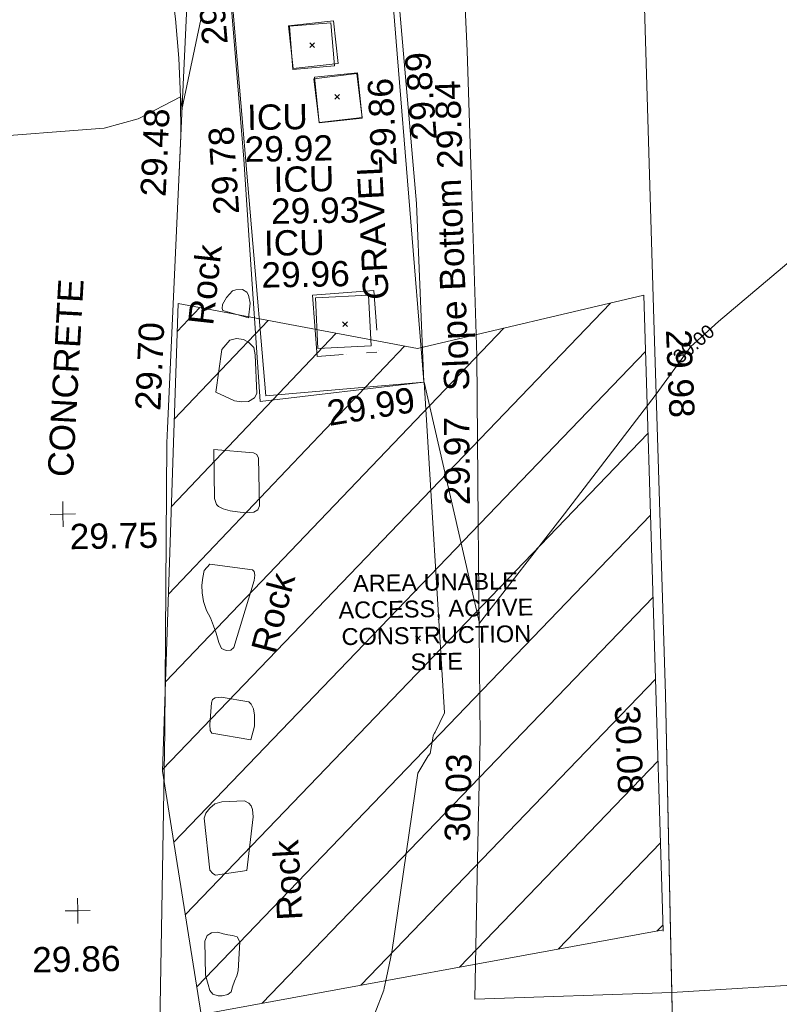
# Model space of a CAD drawing. Header units: millimetres. Extents: x -290717 to 520720, y -103372 to 287762.
# Tile 281 of 375: x 46696 to 57964, y 188060 to 202660. Entities that reach past the tile are written whole.
import ezdxf

# ---------------------------------------------------------------- set-up
doc = ezdxf.new("R2010")
doc.units = ezdxf.units.MM
for name, pattern in [('IMPORT-HIDDEN2 _3_', [4762.5, 3175, -1587.5]), ('IMPORT-UG_ELEC_STREET LIGHTING_QLB2 _2_', [2700, 1500, -300.0000000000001, 0, -250, 150, -300.0000000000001, 0, -200]), ('IMPORT-UG_UNIDENTIFIED_QLA _2_', [2350, 1500, -300.0000000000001, 0, -50, 150, -300.0000000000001, 0, -50])]:
    doc.linetypes.add(name, pattern=pattern)
for name, color, linetype, lineweight in [('00_TOPO_DRIVE_WAY', 7, 'Continuous', 9), ('00_UAV_DRIVE_WAY', 7, 'Continuous', 9), ('00_UAV_SURFACE', 7, 'Continuous', 9), ('00_UAV_SURVEY_TEXT', 7, 'Continuous', 9), ('GEN-TEXT', 7, 'Continuous', 9)]:
    doc.layers.add(name, color=color, linetype=linetype, lineweight=lineweight)
for name, color, linetype, lineweight, true_color in [('00_TOPO_FENCE', 7, 'Continuous', 9, 0x3f7f4f), ('00_TOPO_LEVEL_SPOT', 7, 'Continuous', 9, 0x666666), ('00_UAV_FORM_LINES', 7, 'Continuous', 9, 0x666666), ('00_UAV_ROCK', 40, 'Continuous', 9, 0xffbf00), ('00_UAV_SERV_IC', 5, 'Continuous', 9, 0x0000ff), ('00_UAV_SLOPE_BOTTOM', 30, 'Continuous', 9, 0xff7f00), ('00_UAV_WALL_RETAINING', 7, 'Continuous', 9, 0x7c00a5), ('01_DTM_CONTOUR_MJR', 7, 'Continuous', 9, 0x7f3f00), ('01_DTM_CONTOUR_MJR_LABELS', 7, 'Continuous', 9, 0x7f3f00), ('01_DTM_CONTOUR_MNR', 7, 'Continuous', 9, 0xa5a552), ('12333-PUM-2D-U-0001-C01 - Rev2_REVIT IMPORT_dwg', 7, 'Continuous', 9, 0x767676), ('PUM-CHAMBER EXTENTS', 6, 'IMPORT-HIDDEN2 _3_', 9, 0xff00ff), ('PUM-UNABLE TO SURVEY', 190, 'Continuous', 9, 0x7f00ff), ('PUM-UNIDENTIFIED UTILITIES-QLA', 7, 'IMPORT-UG_UNIDENTIFIED_QLA _2_', 9, 0x52a500), ('PUM-WATER-MH', 5, 'Continuous', 9, 0x0000ff)]:
    doc.layers.add(name, color=color, linetype=linetype, lineweight=lineweight, true_color=true_color)
doc.styles.add('Arial_1', font='arial.ttf', dxfattribs={"height": 250})
doc.styles.add('Swis721 Lt BT_1', font='swissl.ttf', dxfattribs={"height": 200})
doc.styles.add('Swis721 Lt BT_2', font='swissl.ttf', dxfattribs={"height": 375})

# ---------------------------------------------------------------- blocks, each defined once
blk = doc.blocks.new('12333-PUM-2D-U-0001-C01 - Rev2_REVIT IMPORT_dwg_MM-2077200-Site Location Plan Existing')
at = {"layer": '00_TOPO_LEVEL_SPOT', "color": 254, "true_color": 0xcccccc, "flags": 128}
for points in [[(500.0000000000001, 0), (0, 0), (0, 500.0000000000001)], [(0, -500.0000000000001), (0, 0), (-500.0000000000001, 0)]]:
    blk.add_lwpolyline(points, dxfattribs=at)
blk = doc.blocks.new('12333-PUM-2D-U-0001-C01 - Rev2_REVIT IMPORT_dwg_MGS62954_T2_Galway_ITM_3d_Rev1-2077680-Site Location Plan Existing')
at = {"layer": '00_TOPO_DRIVE_WAY', "color": 254, "true_color": 0xcccccc, "flags": 128}
blk.add_lwpolyline([(533954261.3237748, 725750926.7720876), (533954152.9038471, 725746646.6312761), (533954065.7425202, 725744002.6551392), (533953984.4574562, 725741734.6457609), (533953911.8016596, 725739024.0682355), (533953887.7447301, 725736605.6114737), (533953902.4244289, 725735923.3603222), (533954124.7964522, 725735190.2525634), (533954483.6354288, 725734572.2705452), (533954839.5176274, 725734070.6332626), (533955231.5015766, 725733692.8734832), (533955907.8651333, 725733170.617611), (533956674.2593598, 725732762.6424896), (533957820.6455237, 725732382.5787395)], dxfattribs=at)
at = {"layer": '00_TOPO_FENCE', "color": 254, "true_color": 0xcccccc, "flags": 128}
blk.add_lwpolyline([(534006809.2706339, 725743060.2519976), (534005538.4781243, 725743107.9127105), (534004366.3745478, 725743217.8138762), (533998377.5857408, 725743796.1756512), (533997897.7989847, 725743833.0124608), (533993491.9811647, 725743328.3953872), (533987334.7052383, 725742627.8569608), (533979431.4868201, 725741746.926904), (533971488.8156634, 725740926.3118316), (533964282.7598975, 725740216.9085314), (533961614.7168457, 725740030.2239165), (533961591.1296154, 725747064.6063311), (533961512.3756419, 725752627.0772152), (533961436.1583527, 725758918.7373912)], dxfattribs=at)
at = {"layer": '00_UAV_DRIVE_WAY', "color": 254, "true_color": 0xcccccc, "flags": 128}
for points in [[(533961605.9534032, 725742643.7315061), (533958680.9815001, 725742599.3465), (533958759.7690862, 725744672.478354), (533958827.9815001, 725746467.3465), (533958855.6784084, 725749670.5787382), (533958876.9815001, 725752134.3464999), (533958842.244041, 725754668.5001615), (533958814.9815, 725756657.3465), (533958726.6621689, 725759664.8521454)], [(533955330.7525, 725771096.3405), (533955276.7525, 725767471.3405001), (533955195.3712907, 725766100.7662112), (533954899.1599913, 725761112.1503652), (533954822.7525, 725759825.3405), (533954589.3468003, 725756125.8921217), (533954274.8053633, 725751140.4534205), (533954261.3237748, 725750926.7720876)]]:
    blk.add_lwpolyline(points, dxfattribs=at)
at = {"layer": '00_UAV_FORM_LINES', "color": 254, "true_color": 0xcccccc, "flags": 128}
for points in [[(533961512.3756419, 725752627.0772152), (533961591.1296154, 725747064.6063311), (533961605.9534032, 725742643.7315061), (533961614.7168457, 725740030.2239164), (533964282.7598975, 725740216.9085314), (533971488.8156634, 725740926.3118316), (533979431.4868201, 725741746.926904), (533987334.7052383, 725742627.8569608), (533993491.9811647, 725743328.3953872), (533997897.7989847, 725743833.0124608), (534004884.06134, 725743169.2734714)], [(533961605.9534032, 725742643.7315061), (533963870.5935, 725742744.3515), (533966986.5935, 725742771.3514999), (533970332.5935001, 725742899.3515), (533979013.5935001, 725743688.3514999), (533984489.5935, 725744267.3515), (533990605.5935, 725744658.3515002), (533995896.5935, 725745162.3515), (533998858.5935, 725745161.3515), (534002418.5935, 725744963.3515), (534006330.5935, 725744603.3515), (534009100.5843577, 725744337.8864627)]]:
    blk.add_lwpolyline(points, dxfattribs=at)
at = {"layer": '00_UAV_ROCK', "color": 254, "true_color": 0xcccccc, "flags": 128}
for points in [[(533955503.892, 725752755.5235), (533955124.8919999, 725752873.5235), (533955112.892, 725752904.5235), (533955121.892, 725752963.5235), (533955183.8919999, 725753064.5235), (533955271.8919999, 725753162.5234998), (533955320.8919999, 725753176.5235), (533955422.892, 725753177.5235), (533955484.8919999, 725753138.5235), (533955507.892, 725753091.5235001), (533955528.892, 725752973.5234998)], [(533954999.892, 725751664.5235), (533955100.8919999, 725752292.5235), (533955219.892, 725752432.5235), (533955320.8919999, 725752451.5235), (533955420.892, 725752435.5235001), (533955502.8919999, 725752389.5235001), (533955572.892, 725752314.5235), (533955589.892, 725752205.5235001), (533955604.8919999, 725751631.5235001), (533955569.892, 725751568.5235), (533955480.8919999, 725751514.5235001), (533955381.8919998, 725751512.5235), (533955274.8919999, 725751532.5235)], [(533954955.8919999, 725750814.5235), (533955539.8919999, 725750754.5235001), (533955590.892, 725750729.5235001), (533955616.892, 725750674.5235), (533955615.8919999, 725749967.5235001), (533955588.892, 725749907.5235), (533955528.892, 725749873.5235), (533955411.8919999, 725749865.5235), (533955286.892, 725749885.5235), (533955178.8919999, 725749901.5235), (533955076.892, 725749929.5235001), (533955009.8919999, 725749965.5235001), (533954979.8919999, 725749995.5235), (533954951.892, 725750089.5235)], [(533954862.8919999, 725749114.5235001), (533955496.892, 725749021.5235), (533955521.8919999, 725748992.5235001), (533955530.892, 725748939.5235), (533955518.892, 725748860.5234998), (533955197.892, 725747873.5235), (533955152.892, 725747833.5234998), (533955084.892, 725747830.5235001), (533955016.8919999, 725747862.5235001), (533954979.8919999, 725747953.5235), (533954940.8919999, 725748091.5235), (533954901.8919999, 725748199.5235), (533954860.892, 725748317.5235), (533954804.892, 725748427.5235), (533954761.8919999, 725748562.5235), (533954742.8919999, 725748693.5235001), (533954738.892, 725748804.5235), (533954755.892, 725748917.5235), (533954780.892, 725749024.5235)], [(533955426.8919999, 725746499.5235001), (533954850.892, 725746608.5235), (533954826.892, 725746646.5235001), (533954823.892, 725746736.5235), (533954855.8919999, 725747059.5235), (533954871.892, 725747108.5235001), (533954909.8919999, 725747132.5235), (533955000.892, 725747140.5235), (533955406.8919999, 725747061.5235), (533955443.8919999, 725747029.5235001), (533955475.892, 725746956.5235001), (533955487.8919999, 725746865.5235), (533955487.8919999, 725746703.5235001)], [(533955332.8919999, 725744565.5235), (533954870.8919999, 725744503.5235), (533954827.892, 725744527.5235), (533954783.8919999, 725744576.5235), (533954714.892, 725745350.5235001), (533954742.8919999, 725745422.5235), (533954800.892, 725745499.5235001), (533954878.892, 725745559.5235), (533954981.892, 725745590.5235), (533955319.892, 725745599.5235), (533955381.8919998, 725745559.5235), (533955413.8919999, 725745520.5235), (533955435.8919999, 725745466.5234998), (533955444.892, 725745358.5235)], [(533955213.8919999, 725743508.5235), (533955177.892, 725743079.5235), (533955158.8919999, 725743005.5235), (533955124.8919999, 725742925.5235), (533955090.892, 725742841.5235001), (533955070.8919999, 725742767.5234998), (533955022.892, 725742731.5235), (533954934.892, 725742711.5235), (533954874.8919999, 725742711.5235), (533954797.892, 725742740.5235), (533954754.892, 725742794.5235), (533954730.892, 725742883.5235), (533954695.892, 725743020.5235), (533954692.892, 725743528.5235001), (533954729.8919999, 725743608.5235), (533954795.892, 725743649.5235), (533954886.8919998, 725743656.5235), (533954967.8919999, 725743631.5235001), (533955033.8919999, 725743612.5235), (533955104.8919999, 725743602.5235001), (533955173.892, 725743583.5235)]]:
    blk.add_lwpolyline(points, close=True, dxfattribs=at)
at = {"layer": '00_UAV_SERV_IC', "color": 254, "true_color": 0xcccccc, "flags": 128}
for points in [[(533956226.7524999, 725756429.3405), (533956185.7525001, 725757068.3405001), (533956801.2663488, 725757107.8335639), (533956842.2663486, 725756468.8335637)], [(533956602.7525001, 725755632.3405), (533956535.7525, 725756285.3405), (533957173.8516554, 725756350.8116232), (533957240.8516554, 725755697.8116232)], [(533956524.7525001, 725752283.3405), (533956499.7525, 725753037.3405), (533957290.3408071, 725753063.5536402), (533957315.3408071, 725752309.5536404)]]:
    blk.add_lwpolyline(points, close=True, dxfattribs=at)
at = {"layer": '00_UAV_SLOPE_BOTTOM', "color": 254, "true_color": 0xcccccc, "flags": 128}
blk.add_lwpolyline([(533958086.7525001, 725751756.3405), (533955651.7525001, 725751513.3405), (533955525.0655876, 725754058.4027166), (533955472.7525, 725755109.3405), (533955219.6899493, 725759042.1720566), (533955129.494329, 725760443.8973635), (533957590.414257, 725760616.840006), (533957669.006701, 725759503.9549783), (533957811.0595757, 725757492.4573123), (533958016.6692884, 725754520.0494162), (533958024.2145002, 725754410.9716555)], close=True, dxfattribs=at)
at = {"layer": '00_UAV_SURFACE', "color": 254, "true_color": 0xcccccc, "flags": 128}
blk.add_lwpolyline([(533954001.7525, 725759837.3405), (533954152.1910442, 725759275.8546164), (533954278.9850399, 725758708.5615388), (533954344.7525, 725758359.3405001), (533954432.9979588, 725757784.7877244), (533954497.1062382, 725757207.0435926), (533954536.9648706, 725756627.1216645), (533954552.5039302, 725756046.0393203), (533954543.6961566, 725755464.8159758), (533954513.1497796, 725754918.1797783)], dxfattribs=at)
at = {"layer": '00_UAV_WALL_RETAINING', "color": 254, "true_color": 0xcccccc, "flags": 128}
blk.add_lwpolyline([(533955737.7525, 725751596.3405001), (533955402.8746915, 725756584.4951081), (533955144.7525, 725760429.3405002), (533956288.7251887, 725760495.6159961), (533957526.7525, 725760567.3405), (533957765.1803825, 725756815.9332258), (533958082.2596115, 725751827.0312874), (533958086.7525001, 725751756.3405)], close=True, dxfattribs=at)
at = {"layer": '01_DTM_CONTOUR_MJR', "color": 254, "true_color": 0xcccccc, "flags": 128}
blk.add_lwpolyline([(533957195.6612718, 725742410.4241298), (533957337.5715436, 725742756.3624054), (533957341.3977486, 725742783.5797374), (533957376.712358, 725742941.7843673), (533957464.1582676, 725743314.9875267), (533957896.2386035, 725745963.1009563), (533958055.6492051, 725746216.4515098), (533958083.0042843, 725746249.6472815), (533958129.1609182, 725746476.1838744), (533958134.7476857, 725746517.8766565), (533958152.1764707, 725746551.1764706), (533958164.1933241, 725746567.3866483), (533958305.9479393, 725746848.3940861), (533958090, 725751760.0000001), (533958850, 725748170.0000001), (533960140.7681546, 725749771.2935264), (533961530.0000001, 725751520.0000001), (533962053.660268, 725752218.3266182), (533962098.2617197, 725752257.0147334), (533962472.614522, 725752581.735205), (533965588.789608, 725755114.5584979)], dxfattribs=at)
at = {"layer": '01_DTM_CONTOUR_MNR', "color": 254, "true_color": 0xcccccc, "flags": 128}
blk.add_lwpolyline([(533951480, 725755490.0000001), (533953411.8869696, 725755608.1508324), (533953919.9990373, 725755734.1918449), (533954550.0000001, 725756050.0000001), (533954568.3783784, 725755902.9054055), (533954569.5238096, 725755862.7803379), (533955098.1968843, 725758175.460636)], dxfattribs=at)
at = {"xscale": 0.375, "yscale": 0.375, "zscale": 0.375}
for p in [(533952699.1228423, 725749894.6998018), (533952815.4027371, 725744011.1544623)]:
    blk.add_blockref('12333-PUM-2D-U-0001-C01 - Rev2_REVIT IMPORT_dwg_MM-2077200-Site Location Plan Existing', p, dxfattribs=at)
at = {"layer": '00_TOPO_FENCE', "color": 251, "true_color": 0x666666, "char_height": 375, "width": 1495.902363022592, "attachment_point": 1, "rotation": 271.3647647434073, "line_spacing_factor": 1.005061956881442, "style": 'Swis721 Lt BT_2'}
for s, insert in [('29.98', (533962065.3670347, 725752478.0921322)), ('30.08', (533961208.0574117, 725746916.1011528))]:
    blk.add_mtext(s, dxfattribs=dict(at, insert=insert))
at = {"layer": '00_TOPO_LEVEL_SPOT', "char_height": 375, "width": 1495.902363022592, "attachment_point": 1, "line_spacing_factor": 1.005061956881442, "style": 'Swis721 Lt BT_2'}
for s, insert in [('29.75', (533952794.1808528, 725749747.3102245)), ('29.86', (533952128.1353062, 725743481.5653192))]:
    blk.add_mtext(s, dxfattribs=dict(at, insert=insert))
at = {"layer": '00_UAV_DRIVE_WAY', "color": 251, "true_color": 0x666666, "char_height": 375, "width": 1495.902363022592, "attachment_point": 1, "line_spacing_factor": 1.005061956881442, "style": 'Swis721 Lt BT_2'}
for s, insert, rotation in [('29.84', (533958343.6343468, 725754911.6888481), 90.78534509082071), ('29.48', (533953930.0021614, 725754590.923306), 86.38987816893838), ('29.70', (533953796.3001863, 725751421.1403637), 86.38987816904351), ('29.97', (533958362.6288684, 725749924.851261), 89.50460150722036), ('30.03', (533958274.3909051, 725744941.105207), 87.8235707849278)]:
    blk.add_mtext(s, dxfattribs=dict(at, insert=insert, rotation=rotation))
at = {"layer": '00_UAV_ROCK', "color": 251, "true_color": 0x666666, "char_height": 375, "width": 1381.928849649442, "attachment_point": 1, "line_spacing_factor": 1.005061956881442, "style": 'Swis721 Lt BT_2'}
for insert, rotation in [((533954602.2594138, 725752691.4022685), 82.62708466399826), ((533955451.3004488, 725747851.8821887), 74.47912266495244), ((533955773.3808191, 725743806.560939), 92.12250785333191)]:
    blk.add_mtext('Rock', dxfattribs=dict(at, insert=insert, rotation=rotation))
at = {"layer": '00_UAV_SERV_IC', "color": 251, "true_color": 0x666666, "char_height": 375, "attachment_point": 1, "line_spacing_factor": 1.005061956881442, "style": 'Swis721 Lt BT_2'}
for s, insert, width in [('ICU', (533955532.9828056, 725755915.2233298), 1021.012723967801), ('29.92', (533955488.1546551, 725755444.844329), 1495.902363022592), ('ICU', (533955908.9796175, 725754989.0337142), 1021.012723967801), ('29.93', (533955864.1514669, 725754518.6547133), 1495.902363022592), ('ICU', (533955749.6573789, 725754046.3907372), 1021.012723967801), ('29.96', (533955704.8292284, 725753576.0117363), 1495.902363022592)]:
    blk.add_mtext(s, dxfattribs=dict(at, insert=insert, width=width))
at = {"layer": '00_UAV_SLOPE_BOTTOM', "color": 251, "true_color": 0x666666, "char_height": 375, "attachment_point": 1, "line_spacing_factor": 1.005061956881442, "style": 'Swis721 Lt BT_2'}
for s, insert, width, rotation in [('29.86', (533957365.6291402, 725754961.4284209), 1495.902363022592, 91.63488058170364), ('29.78', (533955018.0193885, 725754283.4727428), 1495.902363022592, 92.84969031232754), ('Slope Bottom', (533958388.2730567, 725751617.1206214), 3685.143599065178, 91.36481507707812)]:
    blk.add_mtext(s, dxfattribs=dict(at, insert=insert, width=width, rotation=rotation))
at = {"layer": '00_UAV_SURVEY_TEXT', "color": 251, "true_color": 0x666666, "char_height": 375, "attachment_point": 1, "line_spacing_factor": 1.005061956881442, "style": 'Swis721 Lt BT_2'}
for s, insert, width, rotation in [('GRAVEL', (533957212.1884086, 725752985.8739557), 2322.210334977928, 91.83803234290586), ('CONCRETE', (533952481.7641658, 725750460.5740811), 3286.236302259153, 85.85269265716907)]:
    blk.add_mtext(s, dxfattribs=dict(at, insert=insert, width=width, rotation=rotation))
at = {"layer": '00_UAV_WALL_RETAINING', "color": 251, "true_color": 0x666666, "char_height": 375, "width": 1495.902363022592, "attachment_point": 1, "line_spacing_factor": 1.005061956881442, "style": 'Swis721 Lt BT_2'}
for s, insert, rotation in [('29.91', (533954892.0113819, 725756800.7612482), 93.84076648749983), ('29.89', (533957968.6277395, 725755331.7043663), 93.63665166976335), ('29.99', (533956619.2286257, 725751504.7480762), 8.254572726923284)]:
    blk.add_mtext(s, dxfattribs=dict(at, insert=insert, rotation=rotation))
at = {"layer": '01_DTM_CONTOUR_MJR_LABELS', "color": 251, "true_color": 0x666666, "insert": (533962034.290475, 725752333.2164195), "char_height": 200, "width": 797.8007824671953, "attachment_point": 2, "rotation": 40.01342766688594, "line_spacing_factor": 1.005061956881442, "style": 'Swis721 Lt BT_1'}
blk.add_mtext('30.00', dxfattribs=at)
blk = doc.blocks.new('12333-PUM-2D-U-0001-C01 - Rev2_REVIT IMPORT_dwg-1620468-Site Location Plan Existing')
at = {"layer": 'PUM-CHAMBER EXTENTS', "true_color": 0xfff4d4}
h = blk.add_hatch(dxfattribs=at)
h.set_pattern_fill('FP_14', style=0, pattern_type=2)
h.set_pattern_definition([(45, (-533641079.65, -725615854.3560001), (-618.7184335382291, 618.7184335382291), [])])
h.paths.add_polyline_path([(291811.3501528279, 124468.6438213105), (306011.3501528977, 125163.6438213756), (309303.3501529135, 126382.6438213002), (310276.3501529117, 133352.6438213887), (309947.3501528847, 136832.6438213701), (307059.3501528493, 139075.6438213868), (304064.350152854, 137236.6438213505), (301560.095729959, 137051.9973635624), (288639.1046682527, 134790.0492880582), (288630.6430382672, 134386.5106702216), (288258.8263998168, 134391.7371872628), (288273.3501527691, 133230.6438212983), (288213.5074401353, 133220.9184094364), (288164.3501528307, 131103.6438213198), (291489.3501529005, 131422.6438213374), (291767.6562900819, 125412.2684225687)])
h.paths.add_polyline_path([(313541.3501529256, 126587.6438213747), (320416.1456552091, 127718.9519342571), (320290.3501528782, 137135.6438213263), (316922.3501528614, 136404.6438212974), (313381.3501528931, 137134.6438212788), (313031.3501529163, 130202.6438213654), (313364.3812648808, 127842.0409395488)])
h.paths.add_polyline_path([(305922.0501528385, 132148.04382128), (305930.0306085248, 132605.2438213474), (306188.7501528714, 132605.2438213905), (306180.769697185, 132148.0438213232), (306133.2633083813, 132148.0438213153)])
at = {"layer": 'GEN-TEXT', "color": 253, "true_color": 0xaaaaaa}
for p, q in [((315402.9948138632, 140893.2884823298), (315473.7054919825, 140963.999160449)), ((315473.7054919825, 140893.2884823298), (315402.9948138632, 140963.999160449)), ((315759.9948138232, 140120.2884822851), (315830.7054919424, 140190.9991604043)), ((315830.7054919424, 140120.2884822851), (315759.9948138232, 140190.9991604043)), ((315817.9948137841, 136748.2884823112), (315888.7054919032, 136818.9991604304)), ((315888.7054919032, 136748.2884823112), (315817.9948137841, 136818.9991604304)), ((316819.7177813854, 132073.1778097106), (316890.4284595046, 132143.8884878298)), ((316890.4284595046, 132073.1778097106), (316819.7177813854, 132143.8884878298))]:
    blk.add_line(p, q, dxfattribs=at)
at = {"layer": 'PUM-UNABLE TO SURVEY', "color": 7, "true_color": 0xfff4d4, "flags": 128}
blk.add_lwpolyline([(320416.3501529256, 127703.6438212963), (320290.3501528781, 137135.6438213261), (316922.3501528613, 136404.6438212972), (313381.3501528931, 137134.6438212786), (313031.3501529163, 130202.6438213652), (313541.3501529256, 126587.6438213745), (320420.3501528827, 127719.6438213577)], dxfattribs=at)
at = {"layer": 'PUM-UNIDENTIFIED UTILITIES-QLA', "color": 9, "true_color": 0xc5e1aa, "flags": 128}
blk.add_lwpolyline([(315376.3501528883, 137223.6438213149), (316287.350152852, 137274.6438212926), (316340.3501529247, 136363.6438213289), (315429.3501530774, 136312.6438215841)], close=True, dxfattribs=at)
at = {"layer": 'PUM-WATER-MH', "color": 161, "true_color": 0xaaaaff, "flags": 128}
for points in [[(315148.3501528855, 140589.6438213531), (315090.3501529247, 141222.6438213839), (315760.3501528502, 141285.6438213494), (315818.3501528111, 140652.6438212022)], [(315519.3501529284, 139777.6438213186), (315464.3501528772, 140451.6438213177), (316103.3501528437, 140508.6438213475), (316158.3501528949, 139834.6438214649)]]:
    blk.add_lwpolyline(points, close=True, dxfattribs=at)
blk.add_blockref('12333-PUM-2D-U-0001-C01 - Rev2_REVIT IMPORT_dwg_MGS62954_T2_Galway_ITM_3d_Rev1-2077680-Site Location Plan Existing', (-533641079.6498471, -725615854.3561786))
at = {"layer": 'PUM-UNABLE TO SURVEY', "color": 51, "true_color": 0xffff7f, "insert": (317126.7066630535, 133060.6233042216), "char_height": 250, "width": 3428.043514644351, "attachment_point": 2, "line_spacing_factor": 0.9417779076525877, "style": 'Arial_1'}
blk.add_mtext('AREA UNABLE\\PACCESS, ACTIVE\\PCONSTRUCTION\\PSITE', dxfattribs=at)

msp = doc.modelspace()

# ---------------------------------------------------------------- block references
at = {"layer": '12333-PUM-2D-U-0001-C01 - Rev2_REVIT IMPORT_dwg', "color": 254, "linetype": 'IMPORT-UG_ELEC_STREET LIGHTING_QLB2 _2_', "true_color": 0xffd4d4, "rotation": 0.9999999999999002}
msp.add_blockref('12333-PUM-2D-U-0001-C01 - Rev2_REVIT IMPORT_dwg-1620468-Site Location Plan Existing', (-261895.0770586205, 55869.5817132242), dxfattribs=at)

doc.saveas('drawing.dxf')
